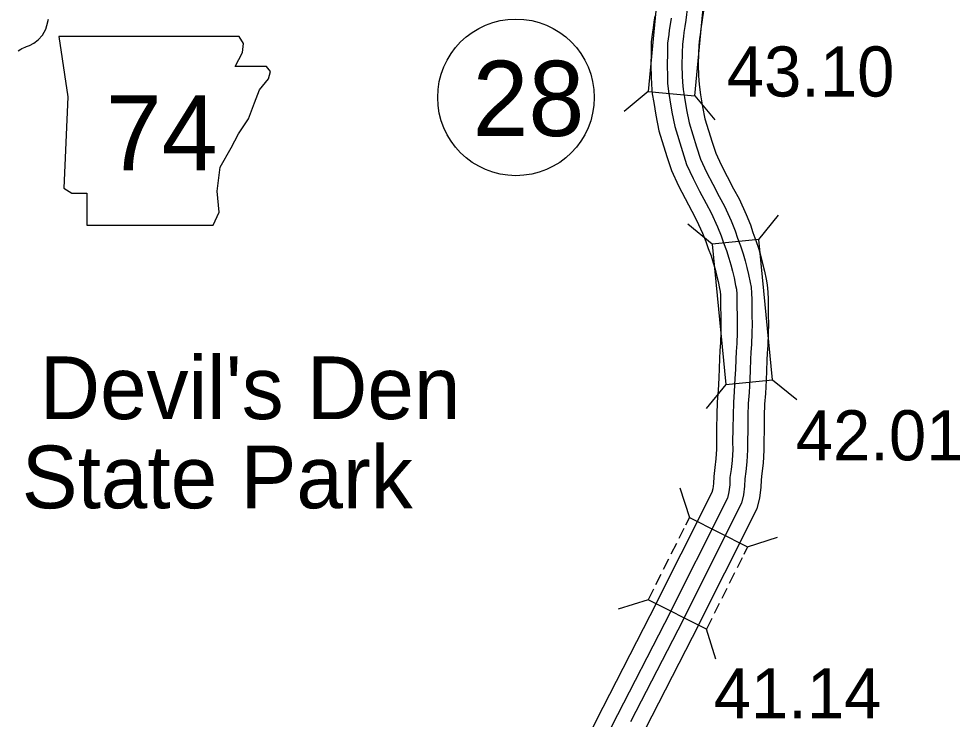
# Model space of a CAD drawing. Extents: x -939622 to -934245, y 1383184 to 1385301.
# Drawn here: x -936357.02 to -936333.21, y 1384790.08 to 1384807.78 of the extents above; entities that cross this region are included whole.
import ezdxf

# ---------------------------------------------------------------- set-up
doc = ezdxf.new("R2010")
doc.units = 0
for name, color, linetype in [('10', 7, 'Continuous'), ('19', 7, 'Continuous'), ('20', 7, 'Continuous'), ('21', 7, 'Continuous'), ('25', 7, 'Continuous'), ('27', 7, 'Continuous'), ('7', 7, 'Continuous')]:
    doc.layers.add(name, color=color, linetype=linetype)

msp = doc.modelspace()

# ---------------------------------------------------------------- linework, layer by layer
at = {"layer": '10'}
msp.add_lwpolyline([(-936357.042, 1384806.97), (-936356.977, 1384807.014), (-936356.947, 1384807.025), (-936356.866, 1384807.057), (-936356.827, 1384807.076), (-936356.752, 1384807.103), (-936356.644, 1384807.165), (-936356.537, 1384807.243), (-936356.425, 1384807.365), (-936356.339, 1384807.516), (-936356.316, 1384807.613), (-936356.269, 1384807.768)], dxfattribs=at)
at = {"layer": '19'}
for points in [[(-936340.105, 1384808.097), (-936340.153, 1384807.746), (-936340.176, 1384807.582), (-936340.197, 1384807.434), (-936340.211, 1384807.333), (-936340.237, 1384807.133), (-936340.241, 1384806.922), (-936340.248, 1384806.594), (-936340.243, 1384806.337), (-936340.236, 1384806.178), (-936340.217, 1384805.992), (-936340.182, 1384805.788), (-936340.137, 1384805.48), (-936340.068, 1384805.146), (-936339.88, 1384804.538), (-936339.78, 1384804.233), (-936339.631, 1384803.903), (-936339.471, 1384803.598), (-936339.308, 1384803.287), (-936339.173, 1384803.042), (-936339.004, 1384802.669), (-936338.903, 1384802.422), (-936338.84, 1384802.237), (-936338.768, 1384802.04), (-936338.702, 1384801.836), (-936338.652, 1384801.659), (-936338.609, 1384801.492), (-936338.564, 1384801.311), (-936338.523, 1384801.113), (-936338.5, 1384800.993), (-936338.486, 1384800.844), (-936338.481, 1384800.687), (-936338.482, 1384800.506), (-936338.48, 1384800.283), (-936338.473, 1384800.061), (-936338.479, 1384799.839), (-936338.489, 1384799.548), (-936338.504, 1384799.35), (-936338.511, 1384799.163), (-936338.521, 1384798.901), (-936338.533, 1384798.666), (-936338.549, 1384798.332), (-936338.57, 1384798.057), (-936338.579, 1384797.75), (-936338.585, 1384797.417), (-936338.591, 1384797.073), (-936338.59, 1384796.886), (-936338.605, 1384796.584), (-936338.635, 1384796.339), (-936338.66, 1384796.152), (-936338.663, 1384795.968), (-936338.695, 1384795.749), (-936338.745, 1384795.533), (-936340.355, 1384792.328), (-936341.546, 1384790.012)], [(-936339.697, 1384808.038), (-936339.744, 1384807.689), (-936339.767, 1384807.525), (-936339.788, 1384807.376), (-936339.803, 1384807.277), (-936339.825, 1384807.103), (-936339.829, 1384806.914), (-936339.835, 1384806.594), (-936339.83, 1384806.35), (-936339.825, 1384806.207), (-936339.808, 1384806.048), (-936339.775, 1384805.853), (-936339.73, 1384805.552), (-936339.668, 1384805.249), (-936339.487, 1384804.663), (-936339.395, 1384804.383), (-936339.26, 1384804.084), (-936339.105, 1384803.79), (-936338.944, 1384803.482), (-936338.804, 1384803.227), (-936338.625, 1384802.832), (-936338.517, 1384802.567), (-936338.451, 1384802.374), (-936338.378, 1384802.174), (-936338.307, 1384801.956), (-936338.254, 1384801.767), (-936338.209, 1384801.594), (-936338.161, 1384801.403), (-936338.118, 1384801.194), (-936338.091, 1384801.051), (-936338.074, 1384800.87), (-936338.068, 1384800.693), (-936338.069, 1384800.507), (-936338.068, 1384800.292), (-936338.06, 1384800.062), (-936338.067, 1384799.826), (-936338.077, 1384799.525), (-936338.092, 1384799.327), (-936338.098, 1384799.148), (-936338.109, 1384798.883), (-936338.121, 1384798.645), (-936338.138, 1384798.307), (-936338.157, 1384798.036), (-936338.166, 1384797.74), (-936338.172, 1384797.41), (-936338.178, 1384797.07), (-936338.177, 1384796.877), (-936338.193, 1384796.548), (-936338.226, 1384796.287), (-936338.248, 1384796.122), (-936338.251, 1384795.934), (-936338.289, 1384795.672), (-936338.354, 1384795.391), (-936339.988, 1384792.141), (-936341.178, 1384789.824)], [(-936340.933, 1384807.854), (-936340.956, 1384807.692), (-936340.976, 1384807.546), (-936340.992, 1384807.441), (-936341.024, 1384807.192), (-936341.029, 1384806.937), (-936341.035, 1384806.594), (-936341.03, 1384806.314), (-936341.022, 1384806.121), (-936340.998, 1384805.885), (-936340.96, 1384805.664), (-936340.912, 1384805.343), (-936340.831, 1384804.95), (-936340.631, 1384804.299), (-936340.515, 1384803.947), (-936340.339, 1384803.557), (-936340.168, 1384803.232), (-936340.001, 1384802.914), (-936339.878, 1384802.69), (-936339.728, 1384802.358), (-936339.641, 1384802.146), (-936339.583, 1384801.974), (-936339.513, 1384801.783), (-936339.456, 1384801.607), (-936339.412, 1384801.453), (-936339.372, 1384801.298), (-936339.331, 1384801.136), (-936339.295, 1384800.959), (-936339.281, 1384800.884), (-936339.273, 1384800.795), (-936339.269, 1384800.675), (-936339.269, 1384800.505), (-936339.268, 1384800.268), (-936339.261, 1384800.059), (-936339.266, 1384799.864), (-936339.275, 1384799.592), (-936339.291, 1384799.394), (-936339.298, 1384799.192), (-936339.307, 1384798.936), (-936339.319, 1384798.706), (-936339.335, 1384798.381), (-936339.356, 1384798.097), (-936339.366, 1384797.769), (-936339.372, 1384797.431), (-936339.378, 1384797.078), (-936339.377, 1384796.903), (-936339.39, 1384796.652), (-936339.416, 1384796.44), (-936339.446, 1384796.211), (-936339.45, 1384796.032), (-936339.47, 1384795.894), (-936339.491, 1384795.802), (-936341.057, 1384792.685), (-936342.247, 1384790.37), (-936343.037, 1384788.815)], [(-936340.524, 1384807.798), (-936340.547, 1384807.634), (-936340.568, 1384807.488), (-936340.583, 1384807.385), (-936340.612, 1384807.161), (-936340.616, 1384806.929), (-936340.623, 1384806.594), (-936340.618, 1384806.326), (-936340.611, 1384806.151), (-936340.589, 1384805.941), (-936340.552, 1384805.729), (-936340.506, 1384805.415), (-936340.431, 1384805.053), (-936340.238, 1384804.424), (-936340.13, 1384804.097), (-936339.968, 1384803.738), (-936339.803, 1384803.424), (-936339.638, 1384803.109), (-936339.509, 1384802.874), (-936339.349, 1384802.521), (-936339.255, 1384802.29), (-936339.194, 1384802.112), (-936339.123, 1384801.918), (-936339.061, 1384801.727), (-936339.014, 1384801.561), (-936338.972, 1384801.399), (-936338.929, 1384801.228), (-936338.89, 1384801.04), (-936338.872, 1384800.941), (-936338.861, 1384800.821), (-936338.856, 1384800.682), (-936338.857, 1384800.506), (-936338.855, 1384800.276), (-936338.848, 1384800.06), (-936338.854, 1384799.851), (-936338.863, 1384799.569), (-936338.879, 1384799.371), (-936338.885, 1384799.177), (-936338.895, 1384798.918), (-936338.907, 1384798.685), (-936338.924, 1384798.355), (-936338.944, 1384798.076), (-936338.954, 1384797.759), (-936338.96, 1384797.424), (-936338.966, 1384797.075), (-936338.965, 1384796.894), (-936338.978, 1384796.617), (-936339.007, 1384796.387), (-936339.034, 1384796.181), (-936339.038, 1384795.998), (-936339.064, 1384795.818), (-936339.1, 1384795.661), (-936340.69, 1384792.498), (-936341.88, 1384790.182), (-936342.671, 1384788.626)]]:
    msp.add_lwpolyline(points, dxfattribs=at)
at = {"layer": '20'}
for p, q in [((-936341.103, 1384805.944), (-936341.713, 1384805.439)), ((-936339.92, 1384805.833), (-936339.415, 1384805.222)), ((-936338.306, 1384802.203), (-936337.804, 1384802.815)), ((-936339.488, 1384802.086), (-936340.1, 1384802.588)), ((-936339.137, 1384798.539), (-936339.639, 1384797.926)), ((-936337.955, 1384798.656), (-936337.342, 1384798.154)), ((-936340.304, 1384795.925), (-936340.06, 1384795.171)), ((-936340.06, 1384795.171), (-936338.586, 1384794.43)), ((-936338.586, 1384794.43), (-936337.832, 1384794.674)), ((-936341.106, 1384793.09), (-936341.861, 1384792.853)), ((-936339.631, 1384792.349), (-936341.106, 1384793.09)), ((-936339.394, 1384791.593), (-936339.631, 1384792.349))]:
    msp.add_line(p, q, dxfattribs=at)
for points in [[(-936339.92, 1384805.833), (-936339.585, 1384809.381), (-936340.768, 1384809.492), (-936341.103, 1384805.944)], [(-936339.488, 1384802.086), (-936339.137, 1384798.539), (-936337.955, 1384798.656), (-936338.306, 1384802.203)]]:
    msp.add_lwpolyline(points, close=True, dxfattribs=at)
for points in [[(-936340.06, 1384795.171), (-936340.156, 1384794.979)], [(-936340.199, 1384794.895), (-936340.326, 1384794.642)], [(-936340.39, 1384794.515), (-936340.526, 1384794.243)], [(-936338.586, 1384794.43), (-936338.682, 1384794.238)], [(-936340.59, 1384794.116), (-936340.721, 1384793.855)], [(-936338.724, 1384794.154), (-936338.852, 1384793.901)], [(-936340.781, 1384793.736), (-936340.914, 1384793.472)], [(-936338.915, 1384793.774), (-936339.052, 1384793.502)], [(-936340.968, 1384793.364), (-936341.106, 1384793.09)], [(-936339.116, 1384793.375), (-936339.243, 1384793.122)], [(-936339.307, 1384792.996), (-936339.432, 1384792.745)], [(-936339.494, 1384792.623), (-936339.631, 1384792.349)]]:
    msp.add_lwpolyline(points, dxfattribs=at)
at = {"layer": '21'}
msp.add_lwpolyline([(-936356.013, 1384807.33), (-936355.784, 1384805.807), (-936355.886, 1384803.498), (-936355.683, 1384803.371), (-936355.302, 1384803.371), (-936355.302, 1384802.559), (-936352.105, 1384802.559), (-936351.953, 1384802.889), (-936352.003, 1384803.422), (-936351.927, 1384804.031), (-936351.648, 1384804.513), (-936351.47, 1384804.869), (-936351.217, 1384805.249), (-936351.064, 1384805.655), (-936350.937, 1384805.985), (-936350.709, 1384806.264), (-936350.658, 1384806.442), (-936350.76, 1384806.569), (-936351.547, 1384806.569), (-936351.369, 1384806.924), (-936351.344, 1384807.152), (-936351.449, 1384807.328)], close=True, dxfattribs=at)
at = {"layer": '27'}
msp.add_circle((-936344.447, 1384805.792), 1.98, dxfattribs=at)

# ---------------------------------------------------------------- texts
at = {"layer": '21'}
msp.add_text('74', height=1.9008, dxfattribs=at).set_placement((-936354.825, 1384803.944))
at = {"layer": '25'}
for s, p in [('43.10', (-936339.114, 1384805.813)), ('42.01', (-936337.368, 1384796.617)), ('41.14', (-936339.443, 1384790.095))]:
    msp.add_text(s, height=1.2672, dxfattribs=at).set_placement(p)
at = {"layer": '27'}
msp.add_text('28', height=1.9008, rotation=359.9, dxfattribs=at).set_placement((-936345.547, 1384804.819))
at = {"layer": '7'}
for s, p in [("Devil's Den", (-936356.497, 1384797.66)), ('State Park', (-936356.95, 1384795.406))]:
    msp.add_text(s, height=1.584, dxfattribs=at).set_placement(p)

doc.saveas('drawing.dxf')
